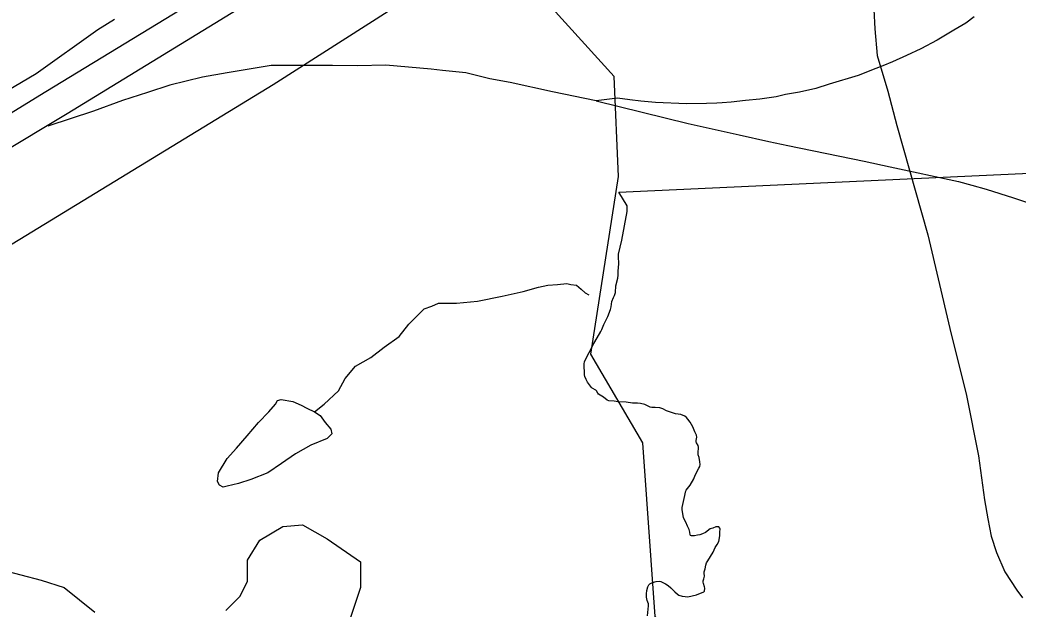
# Model space of a CAD drawing. Extents: x 2001466 to 2224147, y 644118 to 847247.
# Drawn here: x 2036316 to 2038412, y 706586 to 707823 of the extents above; entities that cross this region are included whole.
import ezdxf

# ---------------------------------------------------------------- set-up
doc = ezdxf.new("R2010")
doc.units = 0
for name, color, linetype in [('Exist Boundary Political City Limit New', 7, 'Continuous'), ('Exist Hydrographic Creek Single Shore', 7, 'Continuous'), ('Exist Hydrographic Misc Water Feature', 7, 'Continuous'), ('Exist Road Non-System Type 51', 7, 'Continuous'), ('Exist Road Primary US Divided Attributed', 7, 'Continuous'), ('Exist Utilities Electrical Transmission Line', 7, 'Continuous'), ('Map Preparation Boundary City Limit Buffer Line', 7, 'Continuous'), ('Prop Road Primary Interstate Projected', 7, 'Continuous')]:
    doc.layers.add(name, color=color, linetype=linetype)

msp = doc.modelspace()

# ---------------------------------------------------------------- linework, layer by layer
at = {"layer": 'Exist Boundary Political City Limit New'}
for points in [[(2037642.8, 707009.4), (2037639.2, 707010.1), (2037635, 707011.9), (2037627.9, 707015.2), (2037618.8, 707017.5), (2037612.5, 707018.1), (2037601.9, 707018.1), (2037588.4, 707020), (2037571.4, 707020.9), (2037563.2, 707022.4), (2037552.5, 707023.3), (2037549.1, 707024.8), (2037541.2, 707031), (2037530.9, 707037.1), (2037529.1, 707038.9), (2037526.2, 707044), (2037525, 707045.6), (2037517.6, 707049.5), (2037515.6, 707051.4), (2037507.2, 707062.5), (2037504.6, 707067.6), (2037502, 707074.1), (2037501.2, 707077.5), (2037500.6, 707100.9), (2037500.9, 707104.7), (2037506.8, 707117.2), (2037515.2, 707132.6), (2037518.8, 707139.9), (2037522.8, 707147.3), (2037535.8, 707169), (2037537.8, 707173), (2037541.6, 707183.7), (2037550.2, 707200.4), (2037556, 707215.1), (2037557.4, 707220.8), (2037558.1, 707226.3), (2037558.5, 707231.6), (2037561.8, 707240.2), (2037563.9, 707244.4), (2037566, 707250.4), (2037566.8, 707264.9), (2037571, 707280.4), (2037572.1, 707287.2), (2037572.1, 707290.6), (2037571.6, 707295.4), (2037573.1, 707310.6), (2037572.4, 707326.4), (2037572.8, 707331.3), (2037579.5, 707360.3), (2037590.6, 707420.3), (2037590.8, 707432.7), (2037573.2, 707461.2), (2038889.5, 707522.2)], [(2037711.5, 706990.7), (2037703.2, 706994.3), (2037697.8, 706995.4), (2037692.2, 706995.6), (2037673.5, 707002.4), (2037665.4, 707006.4), (2037659.2, 707008.7), (2037649.8, 707008.8), (2037642.8, 707009.4)], [(2037633.4, 706571.8), (2037635.5, 706593.1), (2037635.5, 706596.9), (2037632.9, 706603.8), (2037631.4, 706611.3), (2037631.2, 706618.2), (2037631.8, 706624.8), (2037634.1, 706632.6), (2037636.5, 706636.8), (2037638.2, 706638.8), (2037640, 706640), (2037644.2, 706641.6), (2037651.5, 706643.7), (2037658, 706644.4), (2037661.2, 706644), (2037671, 706639.2), (2037676.6, 706635.6), (2037682.4, 706630.9), (2037690.9, 706622.2), (2037696.8, 706617), (2037699.4, 706615.4), (2037706.5, 706613.4), (2037712.2, 706612.1), (2037717.8, 706611.9), (2037736.6, 706615.9), (2037751.8, 706622.4), (2037753, 706623.8), (2037753.9, 706629.6), (2037753.4, 706633), (2037751, 706639.5), (2037750.4, 706642.6), (2037750.4, 706645.6), (2037751.9, 706649.8), (2037752.8, 706655.2), (2037752.2, 706661.5), (2037752.2, 706664.4), (2037754.2, 706670.6), (2037756.2, 706678.2), (2037757.6, 706682.9), (2037759.8, 706687), (2037771.5, 706705.7), (2037775.8, 706715), (2037779.8, 706721.6), (2037782.9, 706727.6), (2037784.8, 706735.5), (2037785.6, 706740.5), (2037785.2, 706747.2), (2037785.8, 706754.4), (2037785.4, 706755.8), (2037783.1, 706758.5), (2037777.2, 706758.4), (2037770.5, 706756), (2037764.9, 706754.6), (2037755, 706747), (2037748.9, 706743.7), (2037743.4, 706742), (2037738.2, 706741.2), (2037732, 706739.7), (2037726.1, 706739.8), (2037724, 706740.4), (2037722.8, 706742.1), (2037722, 706747.7), (2037720.9, 706752.8), (2037719, 706757.1), (2037717.2, 706759.7), (2037713.9, 706768.1), (2037710.2, 706774.8), (2037708.8, 706778.1), (2037706.2, 706794.5), (2037706, 706799.1), (2037710.2, 706818), (2037713.8, 706833.9), (2037714.5, 706835.9), (2037722.8, 706846.4), (2037730.6, 706859.5), (2037733.6, 706866.9), (2037741.4, 706881.6), (2037743.2, 706885.5), (2037744.2, 706889.3), (2037743.4, 706894.8), (2037742.2, 706904.5), (2037740, 706910.1), (2037739.6, 706912.1), (2037739.6, 706917.6), (2037740.4, 706921.8), (2037740.6, 706925.7), (2037739.6, 706929.6), (2037736.6, 706935.1), (2037735.9, 706937), (2037735.8, 706939.8), (2037736.8, 706946.6), (2037736.2, 706951), (2037735.2, 706953.7), (2037732.9, 706958.2), (2037728.4, 706968.8), (2037722.9, 706978.2), (2037718.4, 706984.7), (2037715.1, 706988.3), (2037711.5, 706990.7)]]:
    msp.add_lwpolyline(points, dxfattribs=at)
at = {"layer": 'Exist Hydrographic Creek Single Shore'}
msp.add_lwpolyline([(2037850.7, 705929.7), (2037849.6, 706162.7), (2037749.6, 706355), (2037716.6, 706487), (2037649.7, 706570.3), (2037623.7, 706935), (2037514.6, 707121), (2037572.6, 707493.8), (2037563.6, 707704), (2037330.7, 707961.4), (2037322.5, 707987.6)], dxfattribs=at)
at = {"layer": 'Exist Hydrographic Misc Water Feature'}
for points in [[(2037194.3, 707228.1), (2037232.2, 707228.4), (2037276.3, 707232.1), (2037328.4, 707242.9), (2037372.5, 707252.8), (2037404.5, 707261.6), (2037424.4, 707265.7), (2037444.5, 707267.7), (2037464.3, 707269.7), (2037472.3, 707267.7), (2037484.4, 707265.9), (2037494.5, 707257.8), (2037502.5, 707249.8), (2037510.5, 707245.9)], [(2036934.3, 707000), (2036954.4, 707015.9), (2036984.3, 707043.9), (2036998.5, 707069.9), (2037020.4, 707096), (2037052.4, 707114), (2037080.3, 707136), (2037112.3, 707158), (2037132.4, 707184), (2037148.4, 707200.1), (2037164.4, 707216), (2037180.3, 707222.1), (2037194.3, 707228.1)], [(2036934.3, 707000), (2036946.4, 706992), (2036956.4, 706978), (2036968.3, 706964), (2036970.4, 706954), (2036960.5, 706943.9), (2036926.5, 706929.9), (2036894.5, 706911.9), (2036864.6, 706891.9), (2036836.5, 706871.9), (2036800.6, 706857.9), (2036774.6, 706849.9), (2036750.6, 706843.9), (2036742.6, 706841.9), (2036734.6, 706845.8), (2036730.5, 706853.8), (2036732.5, 706871.8), (2036750.6, 706901.8), (2036770.5, 706923.8), (2036792.6, 706949.9), (2036804.5, 706963.9), (2036816.4, 706977.9), (2036838.3, 706999.9), (2036852.5, 707015.9), (2036856.4, 707023.9), (2036864.4, 707025.9), (2036888.4, 707021.9), (2036906.4, 707013.9), (2036918.3, 707007.9), (2036934.3, 707000)]]:
    msp.add_lwpolyline(points, dxfattribs=at)
at = {"layer": 'Exist Road Non-System Type 51'}
for points in [[(2038106.7, 707886.2), (2038111.1, 707804.1), (2038115.9, 707748), (2038138.4, 707673.5), (2038156.9, 707601.2), (2038222.2, 707371.8), (2038268.2, 707174.9), (2038303.3, 707034.2), (2038328.8, 706907.6), (2038340.9, 706815.4), (2038348.1, 706775.2), (2038355.3, 706739.1), (2038366.6, 706704.9), (2038383.8, 706664.5), (2038409, 706626), (2038420.7, 706609.8)], [(2036747.9, 706582.8), (2036777.4, 706612.3), (2036793.6, 706643.8), (2036793.6, 706688.7), (2036819.3, 706730.5), (2036867.4, 706759.4), (2036909.1, 706762.6), (2036960.5, 706733.7), (2037031.1, 706685.5), (2037031.1, 706631), (2036986.1, 706496.1)], [(2036231.4, 706680.6), (2036360.4, 706647), (2036408.5, 706631), (2036472.7, 706579.6)]]:
    msp.add_lwpolyline(points, dxfattribs=at)
at = {"layer": 'Exist Road Primary US Divided Attributed'}
for points in [[(2041784.9, 710974.4), (2041006, 710501), (2040140.8, 709965.7), (2039916.7, 709831.1), (2038483.2, 708953.9), (2037738.9, 708505.5), (2036370, 707671.6), (2036064.1, 707484), (2035363, 707054.6), (2035033.2, 706856.6), (2034526.8, 706546.5), (2034180.4, 706335.9), (2034078.5, 706273.7), (2033238.1, 705771.9), (2032325.9, 705207.3), (2032006.9, 705009.2), (2031643.9, 704789.8), (2031075.2, 704437.4), (2030930, 704350.5), (2030580.5, 704141.3), (2030096.2, 703843.4), (2029941.4, 703750), (2029697.3, 703597.2), (2029594.3, 703535.4)], [(2029890.3, 703646.9), (2030084.6, 703766.7), (2030148.3, 703802.5), (2030605.7, 704080.8), (2030988.3, 704315.8), (2031682.6, 704740), (2032045, 704961.9), (2032346.1, 705143.5), (2033300.8, 705732.8), (2033980.2, 706145.7), (2034197.5, 706277.3), (2034581.6, 706511.5), (2035075.6, 706809.9), (2035370.1, 706988.2), (2036119.8, 707449.3), (2036415.2, 707626.4), (2037936.4, 708557.7), (2038517.7, 708914.7), (2039676.5, 709614.4), (2039953.3, 709782.7), (2040140.8, 709896.9), (2040858.9, 710340.3), (2041112, 710494.2), (2041820.6, 710921.9)]]:
    msp.add_lwpolyline(points, dxfattribs=at)
at = {"layer": 'Exist Utilities Electrical Transmission Line'}
msp.add_lwpolyline([(2035719.4, 707001.4), (2036086.9, 707223.4), (2036847.6, 707687.4), (2037193.2, 707908), (2037322.5, 707987.6)], dxfattribs=at)
at = {"layer": 'Map Preparation Boundary City Limit Buffer Line'}
for points in [[(2037642.8, 707009.4), (2037639.2, 707010.1), (2037635, 707011.9), (2037627.9, 707015.2), (2037618.8, 707017.5), (2037612.5, 707018.1), (2037601.9, 707018.1), (2037588.4, 707020), (2037571.4, 707020.9), (2037563.2, 707022.4), (2037552.5, 707023.3), (2037549.1, 707024.8), (2037541.2, 707031), (2037530.9, 707037.1), (2037529.1, 707038.9), (2037526.2, 707044), (2037525, 707045.6), (2037517.6, 707049.5), (2037515.6, 707051.4), (2037507.2, 707062.5), (2037504.6, 707067.6), (2037502, 707074.1), (2037501.2, 707077.5), (2037500.6, 707100.9), (2037500.9, 707104.7), (2037506.8, 707117.2), (2037515.2, 707132.6), (2037518.8, 707139.9), (2037522.8, 707147.3), (2037535.8, 707169), (2037537.8, 707173), (2037541.6, 707183.7), (2037550.2, 707200.4), (2037556, 707215.1), (2037557.4, 707220.8), (2037558.1, 707226.3), (2037558.5, 707231.6), (2037561.8, 707240.2), (2037563.9, 707244.4), (2037566, 707250.4), (2037566.8, 707264.9), (2037571, 707280.4), (2037572.1, 707287.2), (2037572.1, 707290.6), (2037571.6, 707295.4), (2037573.1, 707310.6), (2037572.4, 707326.4), (2037572.8, 707331.3), (2037579.5, 707360.3), (2037590.6, 707420.3), (2037590.8, 707432.7), (2037573.2, 707461.2), (2038889.5, 707522.2)], [(2037711.5, 706990.7), (2037703.2, 706994.3), (2037697.8, 706995.4), (2037692.2, 706995.6), (2037673.5, 707002.4), (2037665.4, 707006.4), (2037659.2, 707008.7), (2037649.8, 707008.8), (2037642.8, 707009.4)], [(2037633.4, 706571.8), (2037635.5, 706593.1), (2037635.5, 706596.9), (2037632.9, 706603.8), (2037631.4, 706611.3), (2037631.2, 706618.2), (2037631.8, 706624.8), (2037634.1, 706632.6), (2037636.5, 706636.8), (2037638.2, 706638.8), (2037640, 706640), (2037644.2, 706641.6), (2037651.5, 706643.7), (2037658, 706644.4), (2037661.2, 706644), (2037671, 706639.2), (2037676.6, 706635.6), (2037682.4, 706630.9), (2037690.9, 706622.2), (2037696.8, 706617), (2037699.4, 706615.4), (2037706.5, 706613.4), (2037712.2, 706612.1), (2037717.8, 706611.9), (2037736.6, 706615.9), (2037751.8, 706622.4), (2037753, 706623.8), (2037753.9, 706629.6), (2037753.4, 706633), (2037751, 706639.5), (2037750.4, 706642.6), (2037750.4, 706645.6), (2037751.9, 706649.8), (2037752.8, 706655.2), (2037752.2, 706661.5), (2037752.2, 706664.4), (2037754.2, 706670.6), (2037756.2, 706678.2), (2037757.6, 706682.9), (2037759.8, 706687), (2037771.5, 706705.7), (2037775.8, 706715), (2037779.8, 706721.6), (2037782.9, 706727.6), (2037784.8, 706735.5), (2037785.6, 706740.5), (2037785.2, 706747.2), (2037785.8, 706754.4), (2037785.4, 706755.8), (2037783.1, 706758.5), (2037777.2, 706758.4), (2037770.5, 706756), (2037764.9, 706754.6), (2037755, 706747), (2037748.9, 706743.7), (2037743.4, 706742), (2037738.2, 706741.2), (2037732, 706739.7), (2037726.1, 706739.8), (2037724, 706740.4), (2037722.8, 706742.1), (2037722, 706747.7), (2037720.9, 706752.8), (2037719, 706757.1), (2037717.2, 706759.7), (2037713.9, 706768.1), (2037710.2, 706774.8), (2037708.8, 706778.1), (2037706.2, 706794.5), (2037706, 706799.1), (2037710.2, 706818), (2037713.8, 706833.9), (2037714.5, 706835.9), (2037722.8, 706846.4), (2037730.6, 706859.5), (2037733.6, 706866.9), (2037741.4, 706881.6), (2037743.2, 706885.5), (2037744.2, 706889.3), (2037743.4, 706894.8), (2037742.2, 706904.5), (2037740, 706910.1), (2037739.6, 706912.1), (2037739.6, 706917.6), (2037740.4, 706921.8), (2037740.6, 706925.7), (2037739.6, 706929.6), (2037736.6, 706935.1), (2037735.9, 706937), (2037735.8, 706939.8), (2037736.8, 706946.6), (2037736.2, 706951), (2037735.2, 706953.7), (2037732.9, 706958.2), (2037728.4, 706968.8), (2037722.9, 706978.2), (2037718.4, 706984.7), (2037715.1, 706988.3), (2037711.5, 706990.7)]]:
    msp.add_lwpolyline(points, dxfattribs=at)
at = {"layer": 'Prop Road Primary Interstate Projected'}
for points in [[(2036514.2, 707823.5), (2036479.1, 707802), (2036350, 707709.7), (2036241.6, 707645.9), (2036058.4, 707531.1), (2035993.2, 707492.9), (2035830.1, 707393), (2035790.9, 707369.2), (2035682.7, 707303.2), (2035661.7, 707290.3), (2035568.9, 707233.6), (2035493.7, 707187.6), (2035443.5, 707156.4), (2035412, 707136.1), (2035352.4, 707099.6), (2035299.6, 707064.4), (2035232, 707020.1), (2035182, 706985), (2035132.1, 706949.3), (2035022.9, 706872.6), (2034929.6, 706807.1), (2034848.1, 706743.9)], [(2038319.5, 707829.3), (2038301.6, 707816.3), (2038276.8, 707801.3), (2038241.6, 707780.5), (2038207.7, 707762.3), (2038177.1, 707747.9), (2038147.8, 707734.9), (2038127.6, 707726.4), (2038112.6, 707720.6), (2038075.9, 707706), (2038015.2, 707687.9), (2037986.6, 707678.8), (2037952.5, 707671.2), (2037923.2, 707666.3), (2037903.7, 707661.4), (2037869, 707656.3), (2037839.5, 707653.3), (2037809.1, 707650), (2037790.2, 707648.9), (2037778.8, 707648.1), (2037757.2, 707647.3), (2037715.3, 707646.3), (2037650.5, 707649.5), (2037619.7, 707652.1), (2037596.3, 707654.8), (2037570.3, 707658.5), (2037525.7, 707652.9)], [(2037525.7, 707652.9), (2037434.3, 707672), (2037345.1, 707691.1), (2037302.4, 707699), (2037252.1, 707712), (2037202.8, 707716.6), (2037179.1, 707719.6), (2037083.8, 707727.7), (2037024.7, 707726.4), (2036971.9, 707727.1), (2036892.3, 707727.4), (2036843.2, 707727.4), (2036750.7, 707712), (2036698.8, 707702.5), (2036630.4, 707686), (2036583.9, 707670.3), (2036531.2, 707653.8), (2036470.3, 707631.4), (2036374.3, 707599.9)], [(2037525.7, 707652.9), (2037719, 707605.4), (2037826.2, 707581.3), (2037888.5, 707567.6), (2037928.2, 707559.4), (2038088.2, 707526.3), (2038143.2, 707514.3), (2038286.5, 707483.4), (2038314.8, 707475.7), (2038344.4, 707467.3), (2038402.1, 707449.2), (2038433.8, 707438.7)]]:
    msp.add_lwpolyline(points, dxfattribs=at)

doc.saveas('drawing.dxf')
